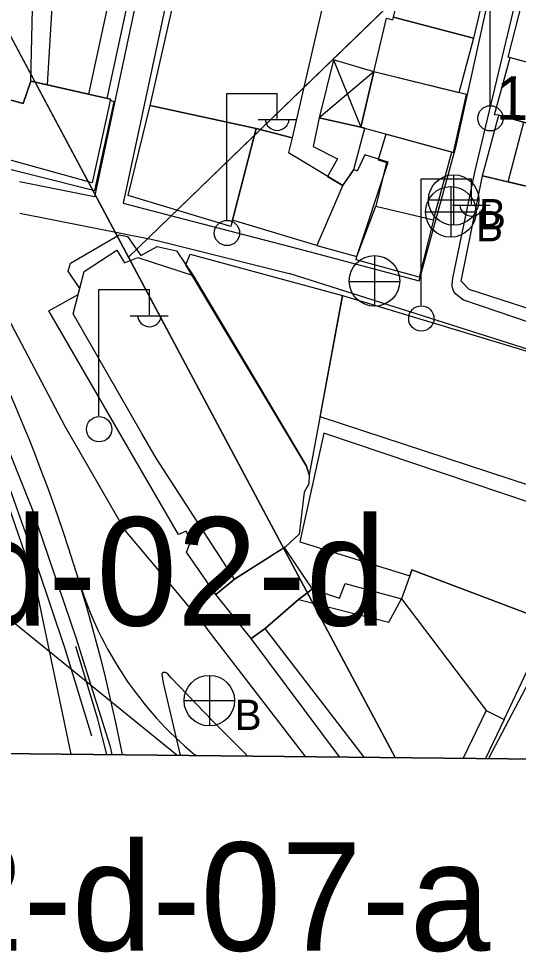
# Model space of a CAD drawing. Extents: x 417997 to 421451, y 4451742 to 4455216.
# Drawn here: x 420192.4 to 420261.6, y 4452206.8 to 4452336 of the extents above; entities that cross this region are included whole.
import ezdxf

# ---------------------------------------------------------------- set-up
doc = ezdxf.new("R2010")
doc.units = 0
for name, color, linetype in [('ADA', 7, 'Continuous'), ('ADAKENARI', 7, 'Continuous'), ('B_Mesken', 7, 'Continuous'), ('B_Sundurma', 7, 'Continuous'), ('B_Teras', 7, 'Continuous'), ('KALDIRIM', 7, 'Continuous'), ('PAFTALAMA', 7, 'Continuous'), ('PL_GENEL_OTOPARK', 7, 'Continuous'), ('PL_TURZM', 7, 'Continuous'), ('RAYLI_TOPLU_TAŞIMA_HATTI', 7, 'Continuous'), ('S_Elektrik_Diregi', 7, 'Continuous'), ('S_Rogar_Kapagi', 7, 'Continuous'), ('S_Rogar_Kapagi_Buski', 7, 'Continuous'), ('Sinir_Harap_Yerlesim_Alani', 7, 'Continuous'), ('Sinir_Ist_Duvari', 7, 'Continuous'), ('SN_3_DERECE_KAYNAK_KORUMA', 7, 'Continuous'), ('SN_KENTSEL_DONUSUM', 7, 'Continuous'), ('TR_TİC_TURIZM_K', 7, 'Continuous'), ('Y_Kot_Noktasi', 7, 'Continuous'), ('Y_Lejant', 7, 'Continuous'), ('Yol_Sose', 7, 'Continuous')]:
    doc.layers.add(name, color=color, linetype=linetype)

msp = doc.modelspace()

# ---------------------------------------------------------------- linework, layer by layer
at = {"layer": 'ADA'}
msp.add_line((420207.61, 4452303.03), (420260.85, 4452354.51), dxfattribs=at)
msp.add_line((420207.61, 4452303.03), (420260.85, 4452354.51), dxfattribs=at)
at = {"layer": 'ADAKENARI'}
msp.add_line((420244.56, 4452233.78), (420186.45, 4452342.68), dxfattribs=at)
msp.add_line((420244.56, 4452233.78), (420186.45, 4452342.68), dxfattribs=at)
at = {"layer": 'B_Mesken'}
for points in [[(420210.63, 4452324.04), (420226.71, 4452394.68), (420245.08, 4452393.19), (420244.24, 4452384.67), (420243.82, 4452384.75), (420243.38, 4452381.77), (420244.01, 4452381.59), (420242.97, 4452375.67), (420242.54, 4452375.72), (420241.89, 4452372.04), (420242.59, 4452371.85), (420241.05, 4452365.24), (420241.4, 4452365.18), (420240.76, 4452362.36), (420240.19, 4452362.42), (420230.28, 4452319.55), (420225.3, 4452320.83)], [(420194.09, 4452327.39), (420194.34, 4452337.39), (420195.07, 4452345.4), (420199.81, 4452362.48), (420204.39, 4452375.13), (420206.54, 4452374.6), (420212.35, 4452373.26), (420214.93, 4452372.68), (420204.65, 4452325.01), (420202.11, 4452325.58), (420196.41, 4452326.87)], [(420247.72, 4452343.33), (420257.1, 4452340.46), (420255.42, 4452333.35), (420244.36, 4452336.25), (420246.05, 4452343.35), (420246.07, 4452343.42), (420246.16, 4452343.81), (420247.49, 4452343.4)], [(420271.52, 4452335.72), (420269.67, 4452328.2), (420260.22, 4452330.72), (420262.16, 4452338.28)], [(420255.42, 4452333.35), (420253.38, 4452325.8), (420241.61, 4452328.67), (420243.39, 4452336.11), (420244.23, 4452335.89), (420244.36, 4452336.25)], [(420273.5, 4452327.11), (420271.27, 4452319.1), (420270.38, 4452319.45), (420258.92, 4452322.7), (420258.33, 4452322.73), (420260.48, 4452330.65), (420269.67, 4452328.2)], [(420241.61, 4452328.67), (420239.82, 4452321.02), (420252.63, 4452317.5), (420254.45, 4452325.53)], [(420186.92, 4452322.1), (420187.06, 4452322.59), (420184.21, 4452323.18), (420183, 4452322.65), (420186.39, 4452316.4), (420202.99, 4452312.28), (420205.66, 4452324.55), (420205.09, 4452324.7), (420205.13, 4452324.9), (420194.09, 4452327.39), (420193.02, 4452324.29), (420190.89, 4452324.89), (420190.42, 4452321.73)], [(420210.63, 4452324.04), (420225.3, 4452320.83), (420221.8, 4452307.3), (420207.6, 4452311.56)], [(420256.68, 4452314.31), (420258.92, 4452322.7), (420270.38, 4452319.45), (420268.43, 4452311.48)], [(420234.05, 4452322.34), (420233.21, 4452318.34), (420236.56, 4452316.66), (420235.2, 4452314.2), (420237.34, 4452312.94), (420237.34, 4452312.94), (420238.85, 4452315.19), (420240.36, 4452320.87), (420239.82, 4452321.02)], [(420225.3, 4452320.83), (420230.28, 4452319.55), (420229.81, 4452317.51), (420237.3, 4452312.99), (420233.74, 4452304.65), (420222.02, 4452308.14)], [(420241.91, 4452310.11), (420249.9, 4452308.22), (420252.42, 4452317.56), (420243.27, 4452320.07), (420242.22, 4452316.51), (420243.35, 4452316.14)], [(420240.35, 4452317.19), (420239.3, 4452314.93), (420238.86, 4452315.16), (420237.3, 4452312.99), (420233.74, 4452304.65), (420239.25, 4452303.11), (420243.62, 4452316.19)], [(420254.82, 4452298.56), (420253.71, 4452299.73), (420256.68, 4452314.31), (420264.67, 4452312.39), (420268.43, 4452311.48), (420274.52, 4452310.22), (420279.15, 4452308.98), (420276.42, 4452299.23), (420274.38, 4452292.23)], [(420247.89, 4452300.25), (420239.16, 4452302.66), (420239.27, 4452303.15), (420241.91, 4452310.11), (420249.9, 4452308.22)], [(420211.43, 4452270.07), (420196.59, 4452295.61), (420200.66, 4452297.85), (420200.88, 4452298.69), (420199.27, 4452301.09), (420199.59, 4452302.19), (420206.35, 4452306.14), (420207.49, 4452305.88), (420209.34, 4452303.25), (420211.61, 4452304.5), (420211.79, 4452304.46), (420214.28, 4452303.91), (420216.6, 4452300.52), (420232.31, 4452274.13), (420232.67, 4452272.85), (420232.59, 4452271.68), (420231.96, 4452270.5), (420231.29, 4452264.71), (420229.39, 4452262.95), (420222.33, 4452258.49), (420219.71, 4452256.35), (420215.65, 4452262.21), (420216.25, 4452263.74), (420215.62, 4452265.12), (420214.57, 4452264.67)], [(420215.59, 4452301.99), (420216.18, 4452303.45), (420237.27, 4452297.71), (420232.66, 4452272.89), (420232.31, 4452274.13)], [(420237.27, 4452297.71), (420268.97, 4452288.2), (420277.8, 4452285.11), (420271.79, 4452266.19), (420262.82, 4452269.21), (420263.44, 4452271.34), (420234.16, 4452280.95)], [(420229.21, 4452262.84), (420233.07, 4452257.08), (420231.18, 4452255.65), (420226.55, 4452251.66), (420224.62, 4452250.25), (420219.71, 4452256.35), (420222.33, 4452258.49)], [(420246.6, 4452258.93), (420245.47, 4452255.76), (420257.19, 4452240.27), (420259.69, 4452239.05), (420266.03, 4452252.52), (420246.89, 4452259.74)]]:
    msp.add_lwpolyline(points, close=True, dxfattribs=at)
msp.add_lwpolyline([(420236.88, 4452233.86), (420224.62, 4452250.25), (420226.55, 4452251.66), (420231.18, 4452255.65), (420233.07, 4452257.08), (420236.87, 4452255.85), (420237.63, 4452257.89), (420245.47, 4452255.76), (420257.19, 4452240.27), (420259.69, 4452239.05), (420257.08, 4452233.65)], dxfattribs=at)
at = {"layer": 'B_Sundurma'}
for p, q in [((420236.04, 4452330.37), (420239.82, 4452321.02)), ((420241.61, 4452328.67), (420234.05, 4452322.34))]:
    msp.add_line(p, q, dxfattribs=at)
msp.add_lwpolyline([(420241.61, 4452328.67), (420236.04, 4452330.37), (420234.05, 4452322.34), (420239.82, 4452321.02)], close=True, dxfattribs=at)
at = {"layer": 'B_Teras'}
for points in [[(420206.01, 4452343.77), (420202.11, 4452325.58), (420196.41, 4452326.87), (420197.42, 4452343.86), (420197.48, 4452344.96), (420206.54, 4452374.6), (420212.35, 4452373.26)], [(420205.13, 4452324.9), (420202.59, 4452313.31), (420187.73, 4452317.43), (420186.78, 4452320.75), (420186.92, 4452322.1), (420190.42, 4452321.73), (420190.89, 4452324.89), (420193.02, 4452324.29), (420194.09, 4452327.39)], [(420266.57, 4452320.53), (420264.67, 4452312.39), (420260.24, 4452313.45), (420262.41, 4452321.71)], [(420208.93, 4452303.01), (420216.6, 4452300.52), (420225.24, 4452286.01), (420232.31, 4452274.13), (420232.67, 4452272.85), (420232.59, 4452271.68), (420231.96, 4452270.5), (420231.29, 4452264.71), (420229.39, 4452262.95), (420222.33, 4452258.49), (420211.48, 4452275.22), (420209.46, 4452278.61), (420199.97, 4452295.18), (420201.49, 4452301.04), (420206.03, 4452304.02), (420207.07, 4452302.24)]]:
    msp.add_lwpolyline(points, close=True, dxfattribs=at)
msp.add_lwpolyline([(420240.28, 4452233.83), (420226.55, 4452251.66), (420231.18, 4452255.65), (420243.67, 4452252.52), (420245.47, 4452255.76), (420257.19, 4452240.27), (420254.01, 4452233.68)], dxfattribs=at)
at = {"layer": 'KALDIRIM'}
msp.add_line((420216.94, 4452234.07), (420216.82, 4452234.17), dxfattribs=at)
msp.add_line((420216.94, 4452234.07), (420216.82, 4452234.17), dxfattribs=at)
for centre, radius, start, end in [((419968.61, 4452187.37), 242.74, 11.1191, 28.3008), ((419968.61, 4452187.37), 242.74, 11.1191, 28.3008), ((420248.63, 4452272.75), 50, 196.9574, 230.4979), ((420248.63, 4452272.75), 50, 196.9574, 230.4979)]:
    msp.add_arc(centre, radius, start, end, dxfattribs=at)
at = {"layer": 'PAFTALAMA'}
msp.add_line((419108.72, 4452245.78), (421237.47, 4452223.29), dxfattribs=at)
msp.add_line((419108.72, 4452245.78), (421237.47, 4452223.29), dxfattribs=at)
at = {"layer": 'PL_GENEL_OTOPARK'}
msp.add_lwpolyline([(420183.37, 4452348.45), (420186.45, 4452342.68), (420207.61, 4452303.03), (420260.85, 4452354.51), (420236.8, 4452391.2), (420233.22, 4452396.66), (420183.37, 4452348.45)], dxfattribs=at)
msp.add_lwpolyline([(420183.37, 4452348.45), (420186.45, 4452342.68), (420207.61, 4452303.03), (420260.85, 4452354.51), (420236.8, 4452391.2), (420233.22, 4452396.66), (420183.37, 4452348.45)], dxfattribs=at)
at = {"layer": 'PL_TURZM'}
for p, q in [((420260.85, 4452354.51), (420207.61, 4452303.03)), ((420260.85, 4452354.51), (420207.61, 4452303.03)), ((420207.61, 4452303.03), (420244.56, 4452233.78)), ((420207.61, 4452303.03), (420244.56, 4452233.78)), ((420244.56, 4452233.78), (420350.7, 4452232.66)), ((420244.56, 4452233.78), (420350.7, 4452232.66))]:
    msp.add_line(p, q, dxfattribs=at)
at = {"layer": 'RAYLI_TOPLU_TAŞIMA_HATTI'}
msp.add_lwpolyline([(420189.03, 4452274.2), (420194.65, 4452258), (420199.65, 4452234.26)], dxfattribs=at)
msp.add_lwpolyline([(420189.03, 4452274.2), (420194.65, 4452258), (420199.65, 4452234.26)], dxfattribs=at)
at = {"layer": 'S_Elektrik_Diregi'}
for p, q in [((420257.73, 4452324.08), (420257.73, 4452341.58)), ((420221.23, 4452308.21), (420221.23, 4452325.71)), ((420221.23, 4452325.71), (420228.23, 4452325.71)), ((420228.23, 4452322.21), (420228.23, 4452325.71)), ((420225.57, 4452322.07), (420230.82, 4452322.07)), ((420248.15, 4452296.38), (420248.15, 4452313.88)), ((420248.15, 4452313.88), (420255.15, 4452313.88)), ((420255.15, 4452310.38), (420255.15, 4452313.88)), ((420252.49, 4452310.24), (420257.74, 4452310.24)), ((420203.53, 4452281.06), (420203.53, 4452298.56)), ((420203.53, 4452298.56), (420210.53, 4452298.56)), ((420210.53, 4452295.06), (420210.53, 4452298.56)), ((420207.87, 4452294.92), (420213.12, 4452294.92))]:
    msp.add_line(p, q, dxfattribs=at)
for centre in [(420257.76, 4452322.25), (420221.27, 4452306.38), (420248.19, 4452294.55), (420203.56, 4452279.22)]:
    msp.add_circle(centre, 1.75, dxfattribs=at)
for centre in [(420228.23, 4452322.23), (420255.16, 4452310.39), (420210.53, 4452295.07)]:
    msp.add_arc(centre, 1.66, 184.8384, 355.1464, dxfattribs=at)
at = {"layer": 'S_Rogar_Kapagi'}
for p, q in [((420241.76, 4452296.23), (420241.76, 4452303.23)), ((420238.19, 4452299.69), (420245.19, 4452299.69))]:
    msp.add_line(p, q, dxfattribs=at)
msp.add_circle((420241.71, 4452299.75), 3.5, dxfattribs=at)
at = {"layer": 'S_Rogar_Kapagi_Buski'}
for p, q in [((420252.67, 4452314.45), (420252.67, 4452307.45)), ((420252.27, 4452312.8), (420252.27, 4452305.8)), ((420249.17, 4452310.95), (420256.17, 4452310.95)), ((420248.77, 4452309.3), (420255.77, 4452309.3)), ((420218.83, 4452245.16), (420218.83, 4452238.16)), ((420215.33, 4452241.66), (420222.33, 4452241.66))]:
    msp.add_line(p, q, dxfattribs=at)
for centre in [(420252.67, 4452310.95), (420252.27, 4452309.3), (420218.83, 4452241.66)]:
    msp.add_circle(centre, 3.5, dxfattribs=at)
at = {"layer": 'Sinir_Harap_Yerlesim_Alani'}
msp.add_lwpolyline([(420234.71, 4452278.66), (420231.38, 4452263.62), (420246.6, 4452258.93), (420246.89, 4452259.74), (420267.3, 4452252.04), (420271.79, 4452266.19)], close=True, dxfattribs=at)
at = {"layer": 'Sinir_Ist_Duvari'}
for points in [[(420202.53, 4452236.73), (420198.88, 4452248.85), (420195.04, 4452260.22), (420190.73, 4452272.34), (420185.01, 4452285.68), (420181.43, 4452293.33)], [(420204.61, 4452234.2), (420203.36, 4452239.1), (420200.33, 4452249.15)]]:
    msp.add_lwpolyline(points, dxfattribs=at)
at = {"layer": 'SN_3_DERECE_KAYNAK_KORUMA'}
msp.add_line((419108.72, 4452245.78), (420357.81, 4452232.59), dxfattribs=at)
msp.add_line((419108.72, 4452245.78), (420357.81, 4452232.59), dxfattribs=at)
at = {"layer": 'SN_KENTSEL_DONUSUM'}
msp.add_line((420214.34, 4452234.1), (420132.34, 4452300.53), dxfattribs=at)
msp.add_line((420214.34, 4452234.1), (420132.34, 4452300.53), dxfattribs=at)
at = {"layer": 'TR_TİC_TURIZM_K'}
for p, q in [((420260.85, 4452354.51), (420207.61, 4452303.03)), ((420260.85, 4452354.51), (420207.61, 4452303.03)), ((420207.61, 4452303.03), (420244.56, 4452233.78)), ((420207.61, 4452303.03), (420244.56, 4452233.78)), ((420244.56, 4452233.78), (420272.89, 4452233.48)), ((420244.56, 4452233.78), (420272.89, 4452233.48))]:
    msp.add_line(p, q, dxfattribs=at)
at = {"layer": 'Y_Lejant'}
msp.add_lwpolyline([(419138.44, 4455021.89), (421266.41, 4454999.4), (421237.47, 4452223.29), (419108.72, 4452245.78)], close=True, dxfattribs=at)
at = {"layer": 'Yol_Sose'}
for points in [[(420157.25, 4452344.28), (420157.44, 4452343.93), (420165.74, 4452328.41), (420175.07, 4452310.9), (420186.63, 4452287.21), (420194.28, 4452268.14), (420200.35, 4452250.41), (420205.06, 4452235.46), (420205.32, 4452234.2)], [(420166.85, 4452344.18), (420168.24, 4452339.77), (420168.58, 4452338.24), (420168.62, 4452337.26), (420168.65, 4452336.57), (420169.04, 4452335.13), (420178.17, 4452318.58), (420189.02, 4452298.13), (420198.8, 4452279.64), (420207.16, 4452265.18), (420211.32, 4452260.2)], [(420209.81, 4452343.73), (420202.9, 4452311.37)], [(420213.99, 4452343.68), (420212.11, 4452334.88)], [(420247.9, 4452299.75), (420253, 4452318.44), (420257.7, 4452339.61), (420258.58, 4452343.21)], [(420262.46, 4452343.17), (420261.62, 4452340.12), (420255.56, 4452314.81), (420252.52, 4452300.12), (420252.43, 4452299.23), (420252.42, 4452299.03), (420252.55, 4452298.56), (420252.75, 4452298.13), (420254.05, 4452297.11), (420274.93, 4452290.04), (420284.08, 4452287.02), (420284.53, 4452286.89), (420291.76, 4452310.24), (420298.13, 4452331.4), (420301.53, 4452342.76)], [(420212.11, 4452334.88), (420206.91, 4452310.51)], [(420202.9, 4452311.37), (420192.54, 4452313.47)], [(420206.91, 4452310.51), (420211.84, 4452309.23)], [(420192.57, 4452309.11), (420210.75, 4452305.55), (420211.8, 4452305.29)], [(420211.84, 4452309.23), (420231.24, 4452304.19)], [(420211.8, 4452305.29), (420229.9, 4452300.77)], [(420231.24, 4452304.19), (420247.9, 4452299.75)], [(420266.26, 4452250.31), (420267.54, 4452252.73), (420279.77, 4452284.79), (420279.74, 4452284.95), (420229.9, 4452300.77)], [(420211.32, 4452260.2), (420218.52, 4452251.6)], [(420232.16, 4452233.91), (420218.52, 4452251.6)], [(420266.26, 4452250.31), (420257.49, 4452233.64)], [(420224.03, 4452234), (420223.96, 4452234.15), (420219.28, 4452238.88), (420213.55, 4452244.8), (420213.02, 4452245.42), (420212.75, 4452245.53), (420212.5, 4452245.56), (420212.31, 4452245.43), (420212.27, 4452245.34), (420212.41, 4452244.1), (420214.78, 4452234.1)]]:
    msp.add_lwpolyline(points, dxfattribs=at)

# ---------------------------------------------------------------- texts
at = {"layer": 'PAFTALAMA'}
msp.add_text('BURSA-H22-d-02-d', height=15, dxfattribs=at).set_placement((420066.09, 4452252.04))
msp.add_text('BURSA-H22-d-02-d', height=15, dxfattribs=at).set_placement((420066.09, 4452252.04))
at = {"layer": 'S_Rogar_Kapagi_Buski'}
for p in [(420256.17, 4452306.88), (420255.77, 4452305.23), (420222.33, 4452237.59)]:
    msp.add_text('B', height=4.2, dxfattribs=at).set_placement(p)
at = {"layer": 'Y_Kot_Noktasi'}
msp.add_text('135.85 ', height=6, rotation=359.6173, dxfattribs=at).set_placement((420258.52, 4452322.06))
at = {"layer": 'Y_Lejant'}
msp.add_text('BURSA-H22-d-07-a', height=15, dxfattribs=at).set_placement((420080.52, 4452207.04))

doc.saveas('drawing.dxf')
